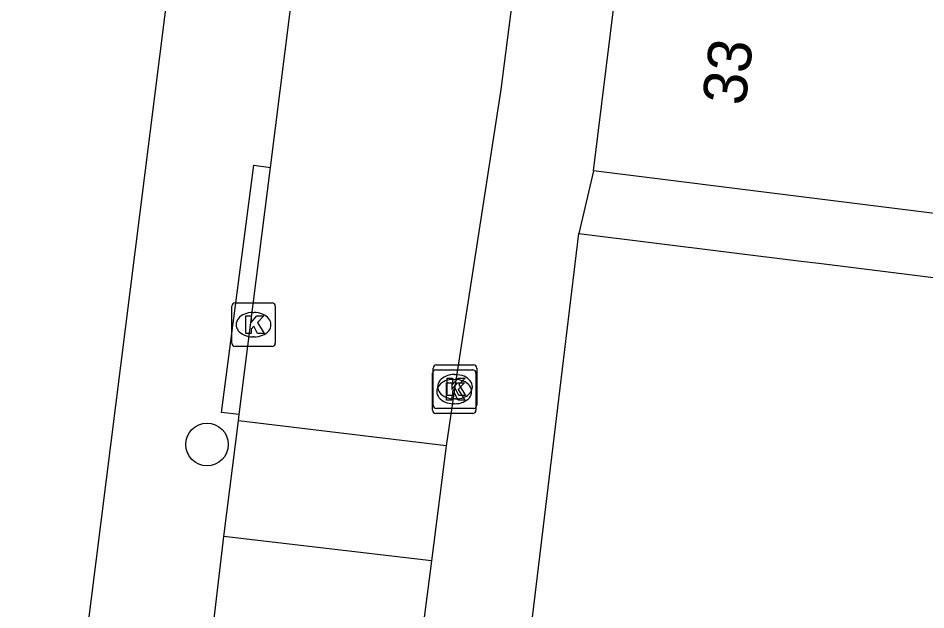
# Model space of a CAD drawing. Extents: x 161696 to 162377, y 380761 to 381673.
# Drawn here: x 162208.88 to 162229.74, y 381245.36 to 381258.94 of the extents above; entities that cross this region are included whole.
import ezdxf

# ---------------------------------------------------------------- set-up
doc = ezdxf.new("R2010")
doc.units = 0
for name, color, linetype in [('IMGEO_Boom', 7, 'Continuous'), ('IMGEO_Kolk', 7, 'Continuous'), ('IMGEO_Pand', 7, 'Continuous'), ('IMGEO_Pand_nummerreeks', 7, 'Continuous'), ('IMGEO_Rijbaan_lokaal_open', 7, 'Continuous'), ('IMGEO_Voetpad_open', 7, 'Continuous')]:
    doc.layers.add(name, color=color, linetype=linetype)

msp = doc.modelspace()

# ---------------------------------------------------------------- linework, layer by layer
at = {"layer": 'IMGEO_Boom'}
msp.add_circle((162213.219, 381249.151), 0.489, dxfattribs=at)
at = {"layer": 'IMGEO_Kolk'}
for p, q in [((162213.787, 381251.477), (162213.787, 381252.329)), ((162213.862, 381252.403), (162214.714, 381252.403)), ((162214.788, 381252.329), (162214.788, 381251.477)), ((162214.275, 381252.183), (162214.3, 381252.183)), ((162214.298, 381251.623), (162214.273, 381251.623)), ((162214.714, 381251.403), (162213.862, 381251.403)), ((162218.417, 381250.052), (162218.417, 381250.904)), ((162218.474, 381250.867), (162219.326, 381250.867)), ((162218.492, 381250.978), (162219.344, 381250.978)), ((162219.418, 381250.904), (162219.418, 381250.052)), ((162218.399, 381249.941), (162218.399, 381250.793)), ((162218.887, 381250.647), (162218.912, 381250.647)), ((162218.905, 381250.758), (162218.93, 381250.758)), ((162219.4, 381250.793), (162219.4, 381249.941)), ((162218.928, 381250.198), (162218.903, 381250.198)), ((162218.91, 381250.087), (162218.885, 381250.087)), ((162219.326, 381249.867), (162218.474, 381249.867)), ((162219.344, 381249.978), (162218.492, 381249.978))]:
    msp.add_line(p, q, dxfattribs=at)
for points in [[(162213.787, 381251.477), (162213.787, 381252.329)], [(162213.862, 381252.403), (162214.714, 381252.403)], [(162214.788, 381252.329), (162214.788, 381251.477)], [(162214.108, 381252.103), (162214.231, 381252.103), (162214.231, 381251.952), (162214.361, 381252.103), (162214.525, 381252.103), (162214.379, 381251.952), (162214.532, 381251.703), (162214.38, 381251.703), (162214.295, 381251.867), (162214.231, 381251.8), (162214.231, 381251.703), (162214.108, 381251.703), (162214.108, 381252.103)], [(162214.714, 381251.403), (162213.862, 381251.403)], [(162218.417, 381250.052), (162218.417, 381250.904)], [(162218.474, 381250.867), (162219.326, 381250.867)], [(162218.492, 381250.978), (162219.344, 381250.978)], [(162219.418, 381250.904), (162219.418, 381250.052)], [(162218.399, 381249.941), (162218.399, 381250.793)], [(162218.738, 381250.678), (162218.861, 381250.678), (162218.861, 381250.527), (162218.991, 381250.678), (162219.155, 381250.678), (162219.009, 381250.527), (162219.162, 381250.278), (162219.01, 381250.278), (162218.925, 381250.442), (162218.861, 381250.375), (162218.861, 381250.278), (162218.738, 381250.278), (162218.738, 381250.678)], [(162219.4, 381250.793), (162219.4, 381249.941)], [(162218.72, 381250.567), (162218.843, 381250.567), (162218.843, 381250.416), (162218.973, 381250.567), (162219.137, 381250.567), (162218.991, 381250.416), (162219.144, 381250.167), (162218.992, 381250.167), (162218.907, 381250.331), (162218.843, 381250.264), (162218.843, 381250.167), (162218.72, 381250.167), (162218.72, 381250.567)], [(162219.326, 381249.867), (162218.474, 381249.867)], [(162219.344, 381249.978), (162218.492, 381249.978)]]:
    msp.add_lwpolyline(points, dxfattribs=at)
for centre, start, end in [((162213.864, 381252.327), 91.552, 178.448), ((162213.864, 381252.327), 91.552, 178.448), ((162214.712, 381252.327), 1.552, 88.448), ((162214.712, 381252.327), 1.552, 88.448), ((162213.864, 381251.479), 181.552, 268.448), ((162213.864, 381251.479), 181.552, 268.448), ((162214.712, 381251.479), 271.552, 358.448), ((162214.712, 381251.479), 271.552, 358.448), ((162218.476, 381250.791), 91.552, 178.448), ((162218.476, 381250.791), 91.552, 178.448), ((162218.494, 381250.902), 91.552, 178.448), ((162218.494, 381250.902), 91.552, 178.448), ((162219.324, 381250.791), 1.552, 88.448), ((162219.324, 381250.791), 1.552, 88.448), ((162219.342, 381250.902), 1.552, 88.448), ((162219.342, 381250.902), 1.552, 88.448), ((162218.494, 381250.054), 181.552, 268.448), ((162218.494, 381250.054), 181.552, 268.448), ((162219.342, 381250.054), 271.552, 358.448), ((162219.342, 381250.054), 271.552, 358.448), ((162218.476, 381249.943), 181.552, 268.448), ((162218.476, 381249.943), 181.552, 268.448), ((162219.324, 381249.943), 271.552, 358.448), ((162219.324, 381249.943), 271.552, 358.448)]:
    msp.add_arc(centre, 0.0765, start, end, dxfattribs=at)
for centre, major_axis, ratio, start_param, end_param in [((162214.274, 381251.903), (-0.387, 0.002), 0.722429, 4.712389, 7.853982), ((162214.299, 381251.903), (-0.39, 0.002), 0.717154, 1.570796, 4.712389), ((162218.886, 381250.367), (-0.387, 0.002), 0.722429, 4.712389, 7.853982), ((162218.904, 381250.478), (-0.387, 0.002), 0.722429, 4.712389, 7.853982), ((162218.911, 381250.367), (-0.39, 0.002), 0.717154, 1.570796, 4.712389), ((162218.929, 381250.478), (-0.39, 0.002), 0.717154, 1.570796, 4.712389)]:
    msp.add_ellipse(centre, major_axis=major_axis, ratio=ratio, start_param=start_param, end_param=end_param, dxfattribs=at)
at = {"layer": 'IMGEO_Pand'}
for points in [[(162222.099, 381255.433), (162222.786, 381260.949)], [(162235.405, 381253.776), (162227.061, 381254.815), (162222.099, 381255.433)], [(162218.981, 381230.963), (162219.766, 381237.456), (162221.284, 381250), (162221.768, 381253.998)], [(162221.768, 381253.998), (162226.873, 381253.362), (162227.279, 381253.312), (162232.613, 381252.648), (162232.864, 381252.617)]]:
    msp.add_lwpolyline(points, dxfattribs=at)
at = {"layer": 'IMGEO_Rijbaan_lokaal_open'}
for points in [[(162225.59, 381302.707), (162224.873, 381296.775), (162222.239, 381275.382), (162220.819, 381263.929), (162219.97, 381257.305), (162218.917, 381250.478), (162218.845, 381250), (162218.713, 381249.124)], [(162214.677, 381255.516), (162219.936, 381297.171)], [(162213.96, 381249.837), (162214.677, 381255.516)], [(162213.942, 381249.694), (162213.96, 381249.837)], [(162213.607, 381247.038), (162213.942, 381249.694)], [(162218.713, 381249.124), (162213.942, 381249.694)], [(162218.713, 381249.124), (162218.376, 381246.483)], [(162212.487, 381237.729), (162212.525, 381237.964), (162212.802, 381240.212), (162213.607, 381247.038)], [(162218.376, 381246.483), (162213.607, 381247.038)], [(162218.376, 381246.483), (162216.572, 381232.544), (162216.399, 381231.305), (162216.389, 381231.225), (162216.381, 381231.145)]]:
    msp.add_lwpolyline(points, dxfattribs=at)
at = {"layer": 'IMGEO_Voetpad_open'}
for points in [[(162208.878, 381232.259), (162227.066, 381376.397), (162227.235, 381376.39), (162227.307, 381376.913)], [(162213.96, 381249.837), (162213.552, 381249.89), (162213.566, 381250), (162214.293, 381255.566), (162214.677, 381255.516)], [(162222.099, 381255.433), (162221.768, 381253.998)]]:
    msp.add_lwpolyline(points, dxfattribs=at)

# ---------------------------------------------------------------- texts
at = {"layer": 'IMGEO_Pand_nummerreeks'}
msp.add_text('33', height=1, rotation=82.9042, dxfattribs=at).set_placement((162225.588, 381256.913))

doc.saveas('drawing.dxf')
